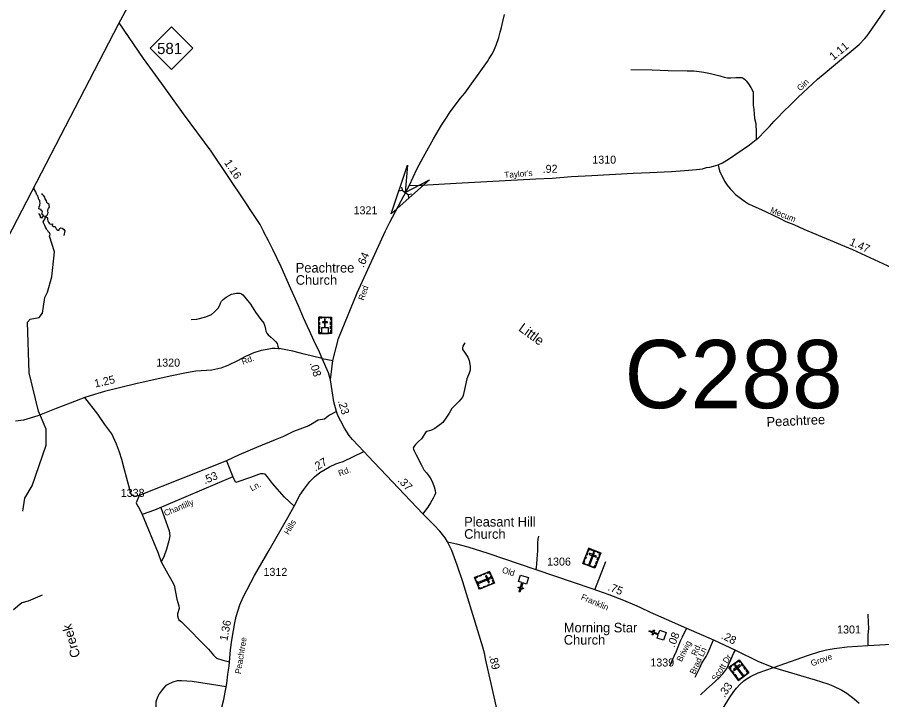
# Model space of a CAD drawing. Extents: x 2220236 to 2384410, y 720751 to 894131.
# Drawn here: x 2253834 to 2267334, y 812774 to 823438 of the extents above; entities that cross this region are included whole.
import ezdxf

# ---------------------------------------------------------------- set-up
doc = ezdxf.new("R2010")
doc.units = 0
doc.layers.add('Default', color=7, linetype='Continuous')

msp = doc.modelspace()

# ---------------------------------------------------------------- linework, layer by layer
at = {"layer": 'Default'}
for p, q in [((2259835, 820784), (2259843, 820734)), ((2259793, 820724), (2259843, 820734)), ((2259843, 820734), (2259942, 820665)), ((2259992, 820676), (2259942, 820665)), ((2259950, 820615), (2259942, 820665)), ((2254280, 820325), (2254247, 820331)), ((2258594, 818108), (2258764, 818072)), ((2257103, 816505), (2255740, 815964)), ((2257103, 816505), (2257202, 816257)), ((2263020, 814926), (2262847, 814488))]:
    msp.add_line(p, q, dxfattribs=at)
for points in [[(2293118, 894131), (2291904, 891776), (2258822, 829665), (2255410, 823324), (2242089, 797599), (2231460, 775981), (2225011, 762953), (2220576, 753519)], [(2264779, 821133), (2264847, 821163), (2264939, 821220), (2265054, 821300), (2265270, 821442), (2265375, 821527), (2265404, 821550), (2265515, 821665), (2265582, 821732), (2265653, 821814), (2265710, 821874), (2265801, 821966), (2265910, 822071), (2266029, 822190), (2266255, 822397), (2266332, 822473), (2266451, 822570), (2266580, 822681), (2266981, 823013), (2267068, 823104), (2267109, 823150), (2267143, 823198), (2267318, 823454), (2267503, 823736)], [(2259962, 820814), (2260076, 821063), (2260177, 821255), (2260332, 821539), (2260460, 821753), (2260542, 821877), (2260597, 821958), (2260678, 822072), (2260753, 822171), (2260822, 822253), (2261126, 822675), (2261179, 822747), (2261206, 822791), (2261256, 822873), (2261284, 822930), (2261315, 823003), (2261353, 823121), (2261375, 823204), (2261394, 823279), (2261415, 823373), (2261444, 823480)], [(2258594, 818108), (2258553, 818205), (2258468, 818389), (2258398, 818536), (2258303, 818741), (2258224, 818931), (2258106, 819192), (2257956, 819536), (2257827, 819807), (2257755, 819945), (2257690, 820071), (2257684, 820085), (2257625, 820198), (2257577, 820279), (2257494, 820402), (2257395, 820554), (2256862, 821346), (2256428, 821929), (2256084, 822410), (2255806, 822793), (2255425, 823350)], [(2263415, 822621), (2263751, 822615), (2264001, 822608), (2264298, 822602), (2264402, 822602), (2264485, 822592), (2264556, 822582), (2264658, 822558), (2264804, 822521), (2264875, 822501), (2264928, 822491), (2264979, 822493), (2265054, 822497), (2265103, 822499), (2265132, 822499), (2265151, 822495), (2265168, 822486), (2265193, 822470), (2265219, 822444), (2265256, 822399), (2265292, 822340), (2265309, 822302), (2265325, 822269), (2265328, 822226), (2265328, 822141), (2265328, 822064), (2265339, 821997), (2265343, 821924), (2265345, 821858), (2265366, 821777), (2265369, 821735), (2265375, 821678), (2265371, 821600), (2265375, 821527)], [(2259962, 820814), (2260057, 820807), (2260690, 820845), (2261934, 820913), (2262186, 820925), (2262489, 820948), (2262808, 820963), (2263454, 821001), (2263713, 821013), (2264053, 821030), (2264252, 821044), (2264439, 821057), (2264535, 821072), (2264597, 821088), (2264650, 821097), (2264708, 821113), (2264779, 821133)], [(2264779, 821133), (2264791, 821080), (2264808, 821024), (2264843, 820956), (2264881, 820875), (2264921, 820814), (2264967, 820759), (2265002, 820721), (2265053, 820670), (2265108, 820625), (2265151, 820594), (2265189, 820564), (2265253, 820524), (2265319, 820493), (2265405, 820453), (2265521, 820402), (2265647, 820339), (2265736, 820296), (2265839, 820249), (2265963, 820198), (2266120, 820129), (2266880, 819811), (2267556, 819498)], [(2254247, 820331), (2254231, 820349), (2254220, 820361), (2254223, 820378), (2254226, 820394), (2254222, 820408), (2254209, 820420), (2254205, 820434), (2254189, 820441), (2254169, 820447), (2254169, 820447), (2254176, 820476), (2254185, 820502), (2254190, 820533), (2254189, 820555), (2254185, 820575), (2254172, 820592), (2254167, 820610), (2254160, 820628), (2254157, 820645), (2254138, 820662), (2254126, 820711), (2254098, 820751), (2254097, 820787)], [(2258724, 817770), (2258744, 817942), (2258762, 818074), (2258851, 818417), (2259140, 819134), (2259583, 820103), (2259652, 820235), (2259962, 820814)], [(2254280, 820325), (2254299, 820348), (2254312, 820367), (2254317, 820386), (2254312, 820409), (2254309, 820429), (2254323, 820450), (2254336, 820472), (2254334, 820496), (2254334, 820512), (2254334, 820512), (2254312, 820530), (2254298, 820546), (2254290, 820567), (2254269, 820602), (2254265, 820628), (2254243, 820651), (2254228, 820668), (2254216, 820686), (2254216, 820686)], [(2254247, 820331), (2254222, 820316), (2254212, 820297), (2254212, 820297), (2254198, 820307), (2254198, 820307), (2254195, 820335), (2254184, 820353), (2254172, 820370), (2254172, 820370)], [(2254346, 820046), (2254339, 820068), (2254322, 820079), (2254311, 820099), (2254301, 820113), (2254292, 820132), (2254292, 820132), (2254277, 820160), (2254263, 820182), (2254252, 820203), (2254243, 820224), (2254239, 820242), (2254252, 820267), (2254269, 820288), (2254271, 820307), (2254280, 820325)], [(2254280, 820325), (2254304, 820304), (2254306, 820280), (2254311, 820258), (2254324, 820238), (2254332, 820220), (2254344, 820208), (2254360, 820204), (2254382, 820208), (2254382, 820208), (2254381, 820186), (2254381, 820186), (2254398, 820169), (2254398, 820169), (2254425, 820168), (2254432, 820152), (2254432, 820152), (2254440, 820132), (2254454, 820122), (2254469, 820111), (2254469, 820111), (2254487, 820113), (2254490, 820127), (2254507, 820147), (2254533, 820143), (2254554, 820128), (2254577, 820101), (2254573, 820075), (2254564, 820055), (2254562, 820027)], [(2253919, 815722), (2253950, 815921), (2254065, 816115), (2254285, 816750), (2254283, 817000), (2254164, 817281), (2254018, 817881), (2253995, 818672), (2254036, 818720), (2254177, 818747), (2254227, 818815), (2254266, 819057), (2254308, 819141), (2254373, 819383), (2254413, 819770), (2254338, 820018), (2254346, 820046), (2254346, 820046)], [(2256549, 818716), (2256640, 818720), (2256777, 818756), (2256866, 818794), (2256912, 818835), (2256969, 818893), (2256997, 818938), (2257009, 818972), (2257021, 819004), (2257047, 819030), (2257096, 819065), (2257181, 819111), (2257257, 819129), (2257282, 819127), (2257312, 819125), (2257336, 819115), (2257356, 819101), (2257388, 819063), (2257477, 818954), (2257556, 818831), (2257637, 818716), (2257683, 818657), (2257699, 818613), (2257709, 818565), (2257715, 818534), (2257729, 818500), (2257750, 818478), (2257788, 818444), (2257838, 818401), (2257867, 818371), (2257891, 818339), (2257905, 818300), (2257917, 818254)], [(2260823, 818349), (2260793, 818298), (2260788, 818273), (2260789, 818247), (2260808, 818221), (2260840, 818175), (2260871, 818128), (2260893, 818075), (2260903, 818018), (2260906, 817981), (2260908, 817949), (2260905, 817922), (2260889, 817875), (2260857, 817788), (2260829, 817667), (2260799, 817529), (2260788, 817503), (2260763, 817469), (2260737, 817437), (2260710, 817412), (2260691, 817399), (2260676, 817384), (2260623, 817324), (2260580, 817250), (2260529, 817172), (2260478, 817104), (2260435, 817067), (2260399, 817042), (2260355, 817012), (2260304, 816987), (2260269, 816978), (2260246, 816968), (2260229, 816965), (2260210, 816948), (2260184, 816910), (2260146, 816851), (2260099, 816808), (2260055, 816761), (2260036, 816740), (2260027, 816723), (2260019, 816708), (2260021, 816691), (2260033, 816664), (2260065, 816602), (2260144, 816449), (2260184, 816368), (2260225, 816317), (2260274, 816257), (2260299, 816213), (2260325, 816160), (2260346, 816102), (2260361, 816045), (2260363, 816003), (2260353, 815975), (2260327, 815923), (2260287, 815851), (2260244, 815782), (2260210, 815734), (2260170, 815681)], [(2258594, 818108), (2258315, 818172), (2258137, 818222), (2258029, 818242), (2257950, 818258), (2257864, 818260), (2257814, 818260), (2257735, 818249), (2257641, 818232), (2257531, 818195), (2257397, 818135), (2257271, 818071), (2257120, 817996), (2257015, 817956), (2256874, 817924), (2256623, 817907), (2256478, 817882), (2256224, 817832), (2255688, 817712), (2255198, 817592), (2255038, 817542), (2254890, 817497), (2254662, 817406), (2254443, 817325), (2254157, 817211), (2253932, 817141), (2253804, 817124)], [(2258724, 817770), (2258694, 817880), (2258594, 818108)], [(2259244, 816654), (2259071, 816839), (2259017, 816904), (2258946, 817019), (2258887, 817129), (2258840, 817216), (2258822, 817278), (2258778, 817427), (2258724, 817770)], [(2255740, 815964), (2255693, 815956), (2255657, 815945), (2255647, 815955), (2255613, 815981), (2255506, 816386), (2255465, 816527), (2255429, 816644), (2255386, 816766), (2255309, 816928), (2255202, 817075), (2255090, 817238), (2254890, 817497)], [(2258822, 817278), (2258723, 817227), (2258691, 817207), (2258632, 817158), (2258535, 817143), (2258389, 817056), (2258150, 816966), (2257992, 816889), (2257860, 816836), (2257572, 816716), (2257301, 816598), (2257103, 816505)], [(2258156, 815799), (2258249, 815968), (2258307, 816061), (2258404, 816186), (2258474, 816256), (2258559, 816322), (2258710, 816413), (2258807, 816459), (2258857, 816473), (2258921, 816497), (2259244, 816654)], [(2260553, 815242), (2260515, 815306), (2260434, 815409), (2260345, 815504), (2260170, 815681), (2259314, 816580), (2259244, 816654)], [(2258156, 815799), (2258009, 815941), (2257820, 816155), (2257744, 816256), (2257707, 816297), (2257674, 816306), (2257632, 816304), (2257603, 816295), (2257475, 816246), (2257248, 816168), (2257202, 816257), (2255978, 815736), (2255786, 815670)], [(2255740, 815964), (2255693, 815850), (2255713, 815805), (2255734, 815775), (2255786, 815670)], [(2256074, 815777), (2256206, 815415), (2256215, 815334), (2256203, 815258), (2256166, 815127), (2256125, 815008), (2256082, 814930)], [(2257022, 812637), (2257061, 812775), (2257080, 812893), (2257095, 812969), (2257105, 813025), (2257123, 813171), (2257142, 813297), (2257165, 813556), (2257187, 813707), (2257210, 813856), (2257233, 813974), (2257252, 814075), (2257312, 814256), (2257363, 814378), (2257539, 814714), (2257767, 815113), (2258058, 815623), (2258156, 815799)], [(2255786, 815670), (2256032, 815066), (2256082, 814930)], [(2261803, 810731), (2261771, 810808), (2261740, 810901), (2261704, 811037), (2261665, 811162), (2261628, 811324), (2261570, 811541), (2261526, 811727), (2261236, 813027), (2261148, 813411), (2261136, 813482), (2261107, 813594), (2260791, 814615), (2260703, 814878), (2260619, 815103), (2260553, 815242)], [(2260553, 815242), (2260692, 815211), (2260872, 815163), (2261185, 815066), (2261931, 814811), (2262809, 814512), (2263071, 814419), (2263300, 814332), (2263471, 814259), (2263558, 814222), (2263720, 814142), (2263969, 814031), (2264287, 813892)], [(2261973, 815330), (2261963, 815283), (2261960, 815221), (2261956, 815102), (2261948, 814973), (2261941, 814888), (2261931, 814811)], [(2256082, 814930), (2256183, 814740), (2256247, 814630), (2256286, 814564), (2256327, 814343), (2256356, 814243), (2256363, 814199), (2256337, 814117), (2256337, 814083), (2256345, 814050), (2256359, 814022), (2256401, 813989), (2256823, 813565), (2256899, 813468), (2256947, 813422), (2257044, 813390), (2257148, 813365)], [(2254221, 814410), (2254005, 814316), (2253905, 814288), (2253773, 814180)], [(2267119, 814110), (2267124, 813974), (2267125, 813894), (2267118, 813784), (2267116, 813621)], [(2264287, 813892), (2264217, 813750), (2264186, 813689), (2264112, 813503)], [(2264287, 813892), (2264705, 813708), (2265051, 813549), (2265411, 813369), (2265529, 813322), (2265645, 813279)], [(2264419, 813127), (2264492, 813272), (2264525, 813344), (2264594, 813447), (2264618, 813499), (2264705, 813708)], [(2265645, 813279), (2266193, 813470), (2266365, 813527), (2266469, 813554), (2266531, 813564), (2266589, 813575), (2266632, 813581), (2266792, 813601), (2267116, 813621), (2267952, 813669)], [(2264112, 813503), (2264108, 813494), (2264024, 813311)], [(2264502, 812849), (2264600, 812939), (2264687, 813015), (2264794, 813115), (2264853, 813179), (2264885, 813221), (2264913, 813262), (2264941, 813317), (2264975, 813395), (2265021, 813495), (2265051, 813549)], [(2264536, 812029), (2264709, 812360), (2264787, 812519), (2264887, 812696), (2264956, 812801), (2265025, 812901), (2265067, 812954), (2265118, 813012), (2265182, 813069), (2265231, 813107), (2265283, 813138), (2265406, 813193), (2265645, 813279)], [(2265645, 813279), (2266297, 813085), (2266491, 813023), (2266570, 812992), (2266710, 812921), (2266787, 812874), (2266903, 812789), (2266984, 812720)], [(2257096, 812976), (2256867, 813012), (2256566, 813056), (2256399, 813068), (2256331, 813070), (2256265, 813050), (2256196, 813019), (2256153, 812994), (2256116, 812953), (2256081, 812907), (2256052, 812868), (2256031, 812822), (2256007, 812771), (2256000, 812734), (2256000, 812672), (2256007, 812589), (2256050, 812430), (2256089, 812329), (2256107, 812297)]]:
    msp.add_lwpolyline(points, dxfattribs=at)
for points in [[(2255909, 822953), (2256242, 823286), (2256575, 822953), (2256242, 822620)], [(2260272, 820895), (2259671, 820367), (2259927, 821125), (2259893, 820700)], [(2258541, 818750), (2258740, 818750), (2258740, 818495), (2258541, 818495)], [(2258541, 818707), (2258552, 818707), (2258552, 818739), (2258593, 818739), (2258593, 818750), (2258541, 818750)], [(2258615, 818750), (2258667, 818750), (2258667, 818739), (2258615, 818739)], [(2258740, 818707), (2258729, 818707), (2258729, 818739), (2258688, 818739), (2258688, 818750), (2258740, 818750)], [(2258541, 818633), (2258541, 818676), (2258552, 818676), (2258552, 818633)], [(2258541, 818565), (2258541, 818609), (2258552, 818609), (2258552, 818565)], [(2258584, 818495), (2258696, 818495), (2258696, 818586), (2258645, 818586), (2258645, 818668), (2258678, 818668), (2258678, 818679), (2258645, 818679), (2258645, 818721), (2258634, 818721), (2258634, 818679), (2258600, 818679), (2258600, 818668), (2258634, 818668), (2258634, 818586), (2258584, 818586)], [(2258728, 818634), (2258728, 818677), (2258740, 818677), (2258740, 818634)], [(2258728, 818568), (2258728, 818611), (2258740, 818611), (2258740, 818568)], [(2258574, 818495), (2258574, 818507), (2258552, 818507), (2258552, 818547), (2258541, 818547), (2258541, 818495)], [(2258707, 818495), (2258707, 818507), (2258729, 818507), (2258729, 818547), (2258740, 818547), (2258740, 818495)], [(2262760, 815140), (2262945, 815067), (2262852, 814830), (2262666, 814903)], [(2262744, 815100), (2262755, 815096), (2262766, 815125), (2262804, 815111), (2262808, 815121), (2262760, 815140)], [(2262829, 815113), (2262877, 815094), (2262873, 815083), (2262825, 815102)], [(2262692, 814968), (2262708, 815008), (2262719, 815004), (2262703, 814964)], [(2262717, 815031), (2262733, 815071), (2262743, 815067), (2262727, 815027)], [(2262851, 815073), (2262833, 815080), (2262759, 814891), (2262776, 814884)], [(2262773, 815062), (2262766, 815044), (2262876, 815001), (2262882, 815019)], [(2262892, 814963), (2262908, 815003), (2262918, 814999), (2262902, 814959)], [(2262929, 815027), (2262919, 815031), (2262930, 815061), (2262893, 815076), (2262897, 815086), (2262945, 815067)], [(2262697, 814891), (2262701, 814902), (2262681, 814910), (2262696, 814947), (2262685, 814951), (2262666, 814903)], [(2262724, 814893), (2262803, 814862), (2262799, 814851), (2262720, 814882)], [(2262821, 814842), (2262825, 814853), (2262846, 814845), (2262860, 814882), (2262871, 814878), (2262852, 814830)], [(2262868, 814901), (2262883, 814942), (2262894, 814938), (2262878, 814897)], [(2261211, 814780), (2261287, 814596), (2261052, 814499), (2260976, 814683)], [(2260989, 814652), (2260999, 814657), (2260991, 814677), (2261028, 814692), (2261024, 814703), (2260976, 814683)], [(2261041, 814709), (2261081, 814726), (2261085, 814715), (2261045, 814699)], [(2261103, 814735), (2261143, 814752), (2261147, 814741), (2261107, 814725)], [(2261164, 814716), (2261147, 814709), (2261192, 814600), (2261209, 814607)], [(2261171, 814763), (2261176, 814753), (2261205, 814765), (2261221, 814728), (2261231, 814732), (2261211, 814780)], [(2261240, 814711), (2261259, 814663), (2261249, 814659), (2261229, 814707)], [(2261785, 814582), (2261730, 814598), (2261708, 814526), (2261738, 814516), (2261734, 814501), (2261703, 814510), (2261685, 814453), (2261670, 814458), (2261688, 814515), (2261657, 814524), (2261662, 814540), (2261692, 814530), (2261715, 814603), (2261660, 814620), (2261691, 814722), (2261816, 814683)], [(2261009, 814634), (2261041, 814556), (2261030, 814551), (2260998, 814630)], [(2261226, 814668), (2261219, 814685), (2261031, 814608), (2261038, 814591)], [(2261175, 814562), (2261215, 814578), (2261220, 814568), (2261180, 814551)], [(2261247, 814579), (2261243, 814590), (2261273, 814602), (2261257, 814639), (2261268, 814644), (2261287, 814596)], [(2261039, 814529), (2261050, 814534), (2261058, 814513), (2261096, 814529), (2261100, 814518), (2261052, 814499)], [(2261114, 814537), (2261154, 814553), (2261159, 814543), (2261119, 814526)], [(2263827, 813736), (2263844, 813790), (2263772, 813814), (2263762, 813783), (2263747, 813788), (2263757, 813819), (2263700, 813838), (2263705, 813853), (2263762, 813834), (2263772, 813864), (2263787, 813859), (2263777, 813829), (2263849, 813805), (2263868, 813860), (2263969, 813826), (2263928, 813702)], [(2264947, 813278), (2265107, 813397), (2265259, 813193), (2265099, 813074)], [(2265006, 813322), (2265048, 813353), (2265055, 813344), (2265013, 813313)], [(2265133, 813362), (2265123, 813355), (2265104, 813381), (2265072, 813357), (2265065, 813366), (2265107, 813397)], [(2264973, 813243), (2264982, 813250), (2264963, 813276), (2264995, 813300), (2264989, 813309), (2264947, 813278)], [(2265017, 813184), (2264991, 813219), (2265000, 813225), (2265026, 813191)], [(2265020, 813248), (2265031, 813233), (2265126, 813303), (2265115, 813318)], [(2265052, 813320), (2265037, 813309), (2265158, 813146), (2265173, 813157)], [(2265167, 813297), (2265141, 813331), (2265150, 813338), (2265176, 813303)], [(2265206, 813244), (2265180, 813278), (2265190, 813285), (2265215, 813251)], [(2265232, 813173), (2265225, 813182), (2265243, 813195), (2265219, 813228), (2265228, 813234), (2265259, 813193)], [(2265057, 813130), (2265031, 813165), (2265040, 813171), (2265066, 813137)], [(2265125, 813094), (2265118, 813103), (2265101, 813090), (2265077, 813122), (2265068, 813115), (2265099, 813074)], [(2265138, 813117), (2265206, 813168), (2265213, 813159), (2265145, 813108)]]:
    msp.add_lwpolyline(points, close=True, dxfattribs=at)

# ---------------------------------------------------------------- texts
for s, height, p in [('581', 175, (2256018, 822863)), ('1310', 125, (2262814, 821150)), ('1321', 125, (2259086, 820359)), ('Peachtree', 150, (2258183, 819449)), ('Church', 150, (2258183, 819258)), ('C288', 1066.3, (2263317, 817329)), ('1320', 125, (2256005, 817979)), ('1338', 125, (2255450, 815944)), ('Pleasant Hill', 150, (2260813, 815480)), ('Church', 150, (2260813, 815289)), ('1306', 125, (2262108, 814870)), ('1312', 125, (2257679, 814709)), ('Morning Star', 150, (2262369, 813826)), ('1301', 125, (2266637, 813809)), ('Church', 150, (2262369, 813635)), ('1339', 125, (2263721, 813293))]:
    msp.add_text(s, height=height, dxfattribs=at).set_placement(p)
for s, height, rotation, p in [('1.11', 125, 39.5103, (2266580, 822759)), ('Gin', 95, 43.6816, (2266063, 822279)), ('1.16', 125, 303.9354, (2257060, 821165)), ("Taylor's", 95, 4.2986, (2261444, 820926)), ('.92', 125, 1.0346, (2262040, 821005)), ('Mecum', 95, 337.5838, (2265584, 820390)), ('1.47', 125, 336.2042, (2266818, 819884)), ('.64', 125, 66.2412, (2259241, 819518)), ('Red', 95, 71.3489, (2259246, 819006)), ('Little', 150, 323.8293, (2261650, 818550)), ('Rd.', 95, 20.6232, (2257359, 818006)), ('.08', 125, 286.2505, (2258401, 818032)), ('1.25', 125, 12.6173, (2255052, 817652)), ('.23', 125, 286.2505, (2258839, 817442)), ('Peachtree', 150, 2.5123, (2265539, 817040)), ('.27', 125, 31.0953, (2258489, 816337)), ('.53', 125, 23.0441, (2256764, 816139)), ('Rd.', 95, 20.6232, (2258868, 816262)), ('.37', 125, 313.6449, (2259767, 816194)), ('Ln.', 95, 27.5868, (2257496, 816029)), ('Chantilly', 95, 22.7134, (2256148, 815639)), ('Hills', 95, 60.5899, (2258075, 815343)), ('Old', 95, 342.7597, (2261397, 814762)), ('.75', 125, 338.8212, (2263046, 814489)), ('Franklin', 95, 336.6205, (2262629, 814344)), ('Creek', 150, 105.6709, (2254820, 813454)), ('1.36', 125, 79.0839, (2257114, 813686)), ('Peachtree', 95, 80.9408, (2257326, 813171)), ('.08', 125, 68.1546, (2264096, 813583)), ('.28', 125, 333.321, (2264816, 813737)), ('Briwig', 95, 63.3244, (2264209, 813358)), ('Rd.', 95, 65.2697, (2264439, 813452)), ('Brad Ln', 95, 65.0531, (2264416, 813161)), ('Scott Dr', 95, 57.6252, (2264749, 813056)), ('Grove', 95, 19.8162, (2266245, 813294)), ('.89', 125, 282.8517, (2261201, 813461)), ('.33', 125, 55.5277, (2264880, 812800))]:
    msp.add_text(s, height=height, rotation=rotation, dxfattribs=at).set_placement(p)

doc.saveas('drawing.dxf')
